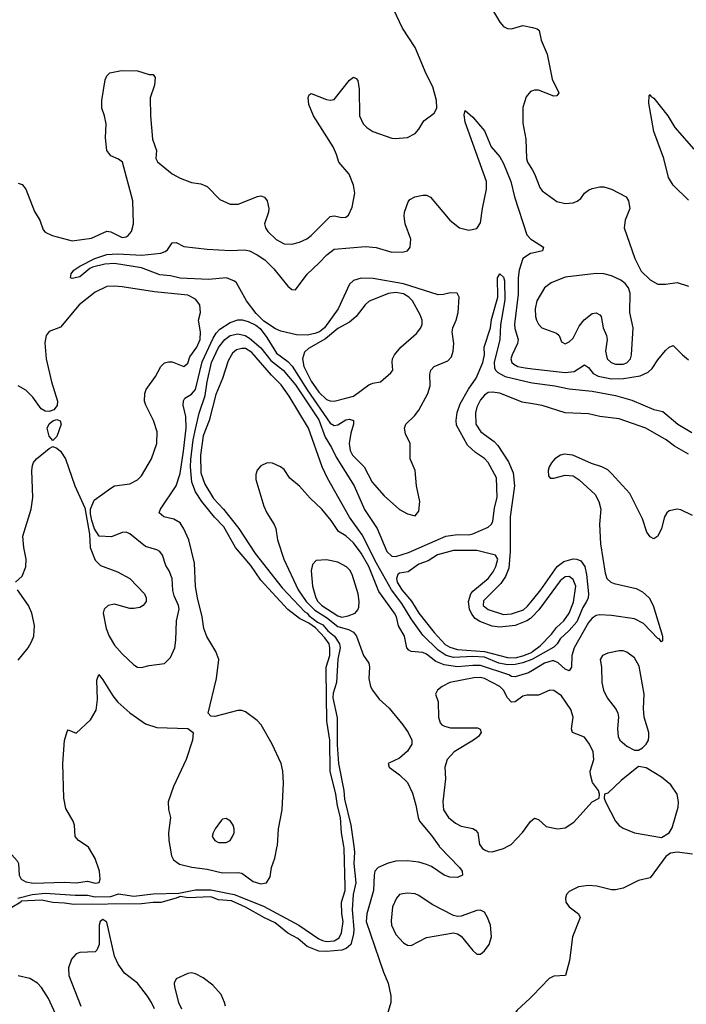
# Model space of a CAD drawing. Header units: inches. Extents: x 1449094 to 1618372, y 389908 to 534307.
# Tile 270 of 494: x 1597338 to 1600798, y 429180 to 434290. Entities that reach past the tile are written whole.
import ezdxf

# ---------------------------------------------------------------- set-up
doc = ezdxf.new("R2010")
doc.units = ezdxf.units.IN
doc.header["$MEASUREMENT"] = 0
for name, color, linetype in [('B5492', 7, 'Continuous'), ('B5493', 7, 'Continuous'), ('B6402', 7, 'Continuous'), ('B6403', 7, 'Continuous')]:
    doc.layers.add(name, color=color, linetype=linetype)

msp = doc.modelspace()

# ---------------------------------------------------------------- linework, layer by layer
at = {"layer": 'B5492', "color": 5}
for points, elevation in [([(1597256.8, 430000), (1597324.1, 429924.1), (1597331.8, 429910), (1597335.6, 429850), (1597344.8, 429830), (1597370, 429815.2), (1597410, 429809.1), (1597570, 429813.7), (1597630, 429810.8), (1597690, 429818.5), (1597730, 429808), (1597750, 429812.2), (1597754.7, 429830), (1597752, 429870), (1597730, 429937), (1597695, 429995), (1597687.7, 430000)], 440), ([(1599071.4, 430000), (1599075.4, 429970), (1599072.2, 429910), (1599083.2, 429810), (1599069.4, 429750), (1599063.1, 429670), (1599071.6, 429570), (1599070, 429544), (1599056.4, 429490), (1599032.8, 429470), (1599010, 429461.7), (1598930, 429454.1), (1598890, 429455.9), (1598830, 429480.3), (1598781.7, 429521.7), (1598729.9, 429549.9), (1598663.2, 429603.2), (1598608.4, 429628.4), (1598510, 429684.2), (1598437.4, 429717.4), (1598370, 429722.7), (1598330, 429737.5), (1598211.8, 429731.8), (1598170, 429739.7), (1598150.6, 429730), (1598070, 429708.5), (1598030, 429708.6), (1597970, 429700.9), (1597618, 429698), (1597570, 429705.6), (1597510, 429707.8), (1597450, 429720.3), (1597344.7, 429715.3), (1597343, 429710), (1597296.9, 429683.1)], 420), ([(1597327.6, 429730), (1597402, 429750), (1597470, 429757.4), (1597625.9, 429745.9), (1597690, 429746), (1597730, 429738.1), (1597810, 429739.8), (1597850, 429752.7), (1597930, 429740.5), (1598030, 429753.9), (1598164.1, 429755.9), (1598250, 429774.8), (1598330, 429773.5), (1598450.4, 429750), (1598603.6, 429690), (1598786.3, 429590), (1598890, 429519.2), (1598910, 429510.2), (1598930, 429505.2), (1598970.6, 429509.4), (1598995.9, 429524.1), (1599008.9, 429550), (1599016.8, 429610), (1599009.9, 429650), (1599008.2, 429710), (1599026.4, 429770), (1599027, 429790), (1599021.9, 429990), (1599020.1, 430000)], 420), ([(1598116.5, 430000), (1598125.4, 429950), (1598135.6, 429930), (1598167.6, 429907.6), (1598231.5, 429891.5), (1598310, 429881.1), (1598390, 429862.4), (1598470, 429863.7), (1598490, 429860.2), (1598550, 429817.3), (1598590, 429804.7), (1598619.3, 429810), (1598637.7, 429842.3), (1598645.6, 429890), (1598662, 429938), (1598675, 430000)], 440), ([(1599515, 430000), (1599517, 429997), (1599620.8, 429890), (1599634.9, 429870), (1599635.5, 429850), (1599610, 429837.2), (1599570, 429838.9), (1599541.3, 429850), (1599474.8, 429894.8), (1599450, 429905.9), (1599410, 429917.5), (1599350, 429925), (1599290, 429922.5), (1599250, 429912.1), (1599199.2, 429890), (1599182, 429870), (1599177.2, 429850), (1599174.9, 429770), (1599139.6, 429650), (1599135.7, 429610), (1599226, 429346), (1599250.5, 429290), (1599263.7, 429223.7), (1599263.9, 429190), (1599235, 429090)], 440), ([(1599731.5, 430000), (1599738.4, 429990), (1599750, 429981.7), (1599770, 429973.4), (1599790, 429971.7), (1599850, 429988.7), (1599870.9, 430000)], 460), ([(1598037, 429157), (1598022.6, 429190), (1598001.8, 429221.8), (1597949.7, 429290), (1597881.7, 429341.7), (1597848.2, 429388.2), (1597829.1, 429430), (1597790, 429605.4), (1597770, 429619.6), (1597755.6, 429610), (1597749.5, 429590), (1597750.2, 429490), (1597738.7, 429461.3), (1597730, 429452.7), (1597650, 429449.5), (1597630, 429442.7), (1597605.8, 429414.2), (1597590.4, 429370), (1597593.4, 429330), (1597654.4, 429170)], 440), ([(1597523, 429130), (1597487.1, 429210), (1597450, 429267.6), (1597430, 429289.7), (1597390, 429313), (1597330, 429328.2)], 440), ([(1598405.6, 429170), (1598401.6, 429190), (1598383.6, 429230), (1598339.5, 429279.5), (1598290, 429317.6), (1598250, 429338), (1598230, 429342.7), (1598210, 429339.3), (1598150, 429312.7), (1598139.3, 429290), (1598141.3, 429270), (1598162, 429190), (1598177.2, 429157.2)], 440), ([(1600000, 429224.6), (1599986, 429210), (1599919.5, 429150), (1599906, 429130), (1599906.3, 429110), (1599920.3, 429090), (1599994.6, 429034.6), (1600000, 429029.7)], 460)]:
    msp.add_lwpolyline(points, dxfattribs=dict(at, elevation=elevation))
at = {"layer": 'B5492', "color": 5, "elevation": 460}
msp.add_lwpolyline([(1599350, 429757.4), (1599326.1, 429753.9), (1599310, 429749.4), (1599293, 429730), (1599273.8, 429686.2), (1599266.3, 429613.7), (1599268, 429590), (1599290, 429542), (1599330, 429499.1), (1599350, 429486.7), (1599370, 429485.3), (1599450, 429527.4), (1599590, 429550.5), (1599610, 429546), (1599630, 429533), (1599690, 429459.1), (1599710, 429440.7), (1599730, 429440.7), (1599750, 429457.3), (1599774, 429490), (1599787.6, 429530), (1599781.1, 429590), (1599766.2, 429630), (1599750, 429657.4), (1599730, 429668.4), (1599710, 429667.4), (1599630, 429637.4), (1599610, 429635.1), (1599590, 429640.7), (1599478.2, 429698.2), (1599410, 429745.4), (1599390, 429753.7)], close=True, dxfattribs=at)
at = {"layer": 'B5493', "color": 5}
for points, elevation in [([(1597330, 433441.3), (1597350, 433434), (1597370.3, 433410), (1597413.9, 433293.9), (1597442.3, 433250), (1597459.9, 433199.9), (1597470, 433186.4), (1597506, 433170), (1597610, 433141.3), (1597710, 433156.6), (1597790, 433191.7), (1597810, 433189.4), (1597870, 433159.2), (1597890, 433162.8), (1597901.6, 433170), (1597917.2, 433190), (1597928.7, 433230), (1597924.4, 433350), (1597871.9, 433550), (1597850, 433566.6), (1597810, 433583.4), (1597789.5, 433610), (1597783.9, 433676.1), (1597786.2, 433750), (1597778.4, 433790), (1597764.1, 433830), (1597764.1, 433870), (1597782, 433978), (1597790, 433998.8), (1597805.4, 434014.6), (1597866, 434026), (1597950, 434024.7), (1598010, 434006), (1598030, 434004.7), (1598041, 433990), (1598038, 433950), (1598015.4, 433884.6), (1598016.4, 433790), (1598026.7, 433670), (1598047.8, 433610), (1598045.2, 433570), (1598052.8, 433552.8), (1598130, 433490.3), (1598170, 433466.5), (1598230, 433444), (1598278.3, 433438.3), (1598310, 433423.7), (1598377.4, 433357.4), (1598430, 433332.6), (1598472.3, 433332.3), (1598572.4, 433372.4), (1598590, 433375.9), (1598609.3, 433369.3), (1598622, 433350), (1598631, 433310), (1598629.1, 433290), (1598609.2, 433230), (1598613.8, 433210), (1598625.8, 433190), (1598669.5, 433149.5), (1598710, 433127.2), (1598750, 433123.9), (1598790, 433134.4), (1598827.9, 433152.1), (1598850, 433169.1), (1598950, 433267.6), (1598970, 433271.7), (1599010, 433263), (1599030, 433264), (1599044.4, 433275.6), (1599063.9, 433316.1), (1599076.9, 433390), (1599071, 433431), (1599047.4, 433487.4), (1598994.7, 433550), (1598983.1, 433590), (1598964.7, 433630), (1598862, 433790), (1598838.3, 433850), (1598834.5, 433885.5), (1598840.1, 433899.9), (1598850, 433907.3), (1598930, 433875.8), (1598950, 433872.4), (1598970, 433875.5), (1599050, 433976.3), (1599070, 433990.6), (1599084.5, 433984.5), (1599093.3, 433973.3), (1599100.3, 433930), (1599102, 433790), (1599120.3, 433750), (1599140.3, 433730), (1599170.5, 433710), (1599270, 433675.3), (1599286.7, 433673.3), (1599350, 433678), (1599390, 433698.7), (1599410, 433722.4), (1599435, 433765), (1599490, 433804.9), (1599502.7, 433830), (1599501, 433870), (1599482, 433942), (1599448.3, 434008.3), (1599390, 434145.1), (1599325.1, 434245.1), (1599250, 434405.6)], 460), ([(1599790, 434344.9), (1599830, 434277), (1599850, 434254.6), (1599870, 434244), (1599890, 434243.1), (1599950, 434260.4), (1600000, 434248.6)], 460), ([(1600000, 433919.9), (1599990, 433916.4), (1599966, 433890), (1599950, 433834), (1599950, 433752), (1599965.6, 433670), (1599968.5, 433570), (1599974.5, 433550), (1600000, 433508)], 460), ([(1598675, 430000), (1598675.8, 430004.2), (1598680.9, 430090), (1598700.7, 430190), (1598707.9, 430330), (1598703.7, 430390), (1598694.7, 430430), (1598649.1, 430530), (1598591.4, 430630), (1598570, 430652.3), (1598510, 430697.6), (1598490, 430704.7), (1598470, 430705.1), (1598350, 430674), (1598330, 430675.3), (1598315.3, 430690), (1598358.9, 430870), (1598370.7, 430970), (1598356.2, 431010), (1598309.2, 431089.2), (1598294.2, 431130), (1598285.3, 431190), (1598259.9, 431290), (1598250, 431349), (1598245.8, 431470), (1598215.1, 431590), (1598190, 431647.9), (1598170, 431679.4), (1598137.9, 431697.9), (1598086, 431710), (1598062.4, 431730), (1598068.3, 431750), (1598150, 431870.4), (1598170, 431934.9), (1598188.6, 432050), (1598201.3, 432170), (1598200.9, 432230), (1598186.8, 432290), (1598187.8, 432312.2), (1598194.2, 432325.8), (1598230, 432346.1), (1598250, 432370.9), (1598285.1, 432514.9), (1598342.8, 432637.2), (1598356.9, 432663.1), (1598376.6, 432683.4), (1598430, 432718.6), (1598470, 432732.7), (1598492.5, 432732.5), (1598523.8, 432723.8), (1598563.6, 432703.6), (1598586.5, 432686.5), (1598621, 432641), (1598670, 432558.7), (1598730, 432515.1), (1598751.7, 432491.7), (1598829.2, 432369.2), (1598950, 432195.1), (1598970, 432182.9), (1598990, 432187.3), (1599030, 432213.3), (1599050, 432216.3), (1599070.2, 432210), (1599070.9, 432190), (1599056.6, 432143.4), (1599048.7, 432090), (1599053.4, 432053.4), (1599064.7, 432030), (1599126.6, 431970), (1599167.9, 431890), (1599230, 431818.3), (1599310, 431747.8), (1599350, 431725.2), (1599390, 431715.3), (1599410, 431738.8), (1599414.6, 431790), (1599397.9, 431870), (1599390.6, 431950), (1599364.7, 432010), (1599363.9, 432090), (1599340.7, 432140.7), (1599335.3, 432170), (1599341.5, 432190), (1599387, 432233), (1599410, 432264), (1599457, 432350), (1599468.4, 432390), (1599466.8, 432450), (1599471.3, 432470), (1599489.8, 432490.2), (1599560.6, 432519.4), (1599579.3, 432540.7), (1599587.2, 432570), (1599590.8, 432609.2), (1599583.5, 432670), (1599585.6, 432690), (1599603.8, 432730), (1599614.2, 432770), (1599618.4, 432850), (1599608.7, 432870), (1599572.7, 432872.7), (1599537.3, 432862.7), (1599510, 432861.2), (1599330, 432919.4), (1599173.1, 432946.9), (1599110, 432948.4), (1599070, 432937), (1599050, 432916.8), (1598991.1, 432790), (1598920.6, 432690), (1598894.1, 432670), (1598870, 432660.4), (1598830, 432653.3), (1598773.9, 432653.9), (1598692.5, 432672.5), (1598665, 432685), (1598605.6, 432725.6), (1598565.4, 432765.4), (1598514.3, 432830), (1598463.7, 432923.7), (1598453.4, 432933.4), (1598412, 432950), (1598317.8, 432942.2), (1598170, 432948.8), (1598119.9, 432959.9), (1598065.4, 432965.4), (1597970, 433001.1), (1597830, 433025), (1597778.9, 433021.1), (1597715.1, 433004.9), (1597700.9, 432999.1), (1597650, 432955.1), (1597610, 432947.3), (1597602, 432950), (1597604, 432970), (1597619.5, 432990), (1597649.6, 433010), (1597727.6, 433050), (1597790, 433071.5), (1597845, 433075), (1597971.6, 433068.4), (1598070, 433078.2), (1598093.5, 433086.5), (1598104.6, 433095.4), (1598130, 433132.4), (1598150, 433133.7), (1598190, 433112.4), (1598310, 433098.7), (1598432.1, 433092.1), (1598505.1, 433094.9), (1598530, 433090.2), (1598570, 433070.2), (1598610, 433042.7), (1598656.4, 432996.4), (1598730, 432907.1), (1598750, 432888.9), (1598770, 432888.5), (1598830, 432969.2), (1598892.8, 433027.2), (1598931.5, 433070), (1598970, 433098.5), (1599133.4, 433113.4), (1599187.4, 433107.4), (1599270, 433083.2), (1599330, 433085.4), (1599350, 433090.4), (1599365.4, 433110), (1599368.4, 433150), (1599339.3, 433230), (1599333.1, 433270), (1599334.7, 433290), (1599354.7, 433345.3), (1599363, 433357), (1599388.7, 433370), (1599430, 433379.5), (1599450, 433378.7), (1599470, 433368.7), (1599570, 433249.1), (1599621.3, 433210), (1599670, 433197.7), (1599710, 433206.4), (1599730, 433234.8), (1599739.4, 433310), (1599760.8, 433410), (1599760.6, 433450), (1599650, 433757.2), (1599644.7, 433795.3), (1599650, 433818.8), (1599690, 433784.4), (1599750, 433712.7), (1599785.8, 433630), (1599830, 433577.3), (1599850, 433543.6), (1599887.1, 433450), (1599906.8, 433370), (1599970, 433173.7), (1599990.8, 433150.8), (1600000, 433145.1)], 440), ([(1600000, 433078.5), (1599990, 433076.3), (1599950.1, 433050), (1599930.1, 432990), (1599925.3, 432950), (1599925.9, 432865.9), (1599906.3, 432710), (1599907.6, 432687.6), (1599924.8, 432630), (1599922.7, 432610), (1599893.5, 432550), (1599888.1, 432530), (1599892.4, 432510), (1599902.2, 432502.2), (1599923.7, 432490), (1599962.1, 432482.1), (1600000, 432477.7)], 440), ([(1599020.1, 430000), (1599008.1, 430070), (1599002.8, 430150), (1598987.6, 430210), (1598979.6, 430270), (1598948.8, 430390), (1598946.8, 430550), (1598931.2, 430650), (1598928.2, 430910), (1598928.8, 430930), (1598947.2, 430990), (1598948.2, 431030), (1598943.4, 431050), (1598922.2, 431082.2), (1598873.4, 431133.4), (1598838.4, 431158.4), (1598790, 431182.9), (1598728.8, 431228.8), (1598590, 431381.8), (1598537.8, 431457.8), (1598457.5, 431550), (1598397.9, 431657.9), (1598348.6, 431708.6), (1598282.9, 431790), (1598250, 431839.7), (1598230.5, 431890), (1598224.8, 431970), (1598226.7, 432006.7), (1598237.6, 432110), (1598250, 432165.3), (1598270, 432248.5), (1598300.9, 432339.1), (1598310, 432410.4), (1598333.6, 432510), (1598370, 432589.3), (1598402.7, 432630), (1598430, 432650.1), (1598470, 432658.8), (1598507.9, 432650), (1598530, 432636.2), (1598590, 432587.5), (1598640.8, 432520.8), (1598705, 432470), (1598770, 432393.9), (1598890, 432213.3), (1598923.5, 432123.5), (1598956.3, 432070), (1598980.1, 432020.1), (1599074.3, 431870), (1599128, 431748), (1599193.5, 431650), (1599244.3, 431530), (1599270, 431505.4), (1599290, 431504.6), (1599355.2, 431524.8), (1599550, 431610.1), (1599610, 431617.9), (1599670, 431616.8), (1599690, 431621.2), (1599770, 431655.4), (1599785.3, 431670), (1599793.9, 431686.1), (1599802.9, 431757.1), (1599815.8, 431810), (1599812.2, 431912.2), (1599770, 431992.5), (1599750, 432012.2), (1599703.6, 432043.6), (1599662.3, 432082.3), (1599605.2, 432185.2), (1599602.6, 432210), (1599608.7, 432251.3), (1599624.3, 432295.7), (1599667, 432373), (1599707.8, 432430), (1599741.2, 432510), (1599749.7, 432550), (1599748.5, 432590), (1599781, 432690), (1599786.5, 432733.5), (1599820.4, 432850), (1599818, 432950), (1599829.5, 432970.5), (1599850, 432953), (1599854.5, 432934.5), (1599856.4, 432836.4), (1599833.2, 432706.8), (1599829.5, 432630), (1599801.2, 432510), (1599802.6, 432482.6), (1599807.9, 432470), (1599819.3, 432459.3), (1599858.6, 432438.6), (1599990, 432407.2), (1600000, 432405.8)], 420), ([(1597315.1, 431370), (1597350, 431401.6), (1597369.8, 431450.2), (1597370.8, 431490), (1597358.7, 431550), (1597354, 431610), (1597396.4, 431750), (1597406.2, 431810), (1597400.7, 431950), (1597404.4, 431975.6), (1597410, 431991), (1597425.2, 432010), (1597490, 432064.7), (1597510, 432074), (1597530, 432066), (1597550, 432051), (1597574.9, 432010), (1597624.2, 431870), (1597676.4, 431756.4), (1597699.5, 431619.5), (1597703.1, 431550), (1597730, 431484), (1597757.8, 431457.8), (1597844.8, 431424.8), (1597909.2, 431389.2), (1597986, 431310), (1597993.4, 431290), (1597994, 431270), (1597978.8, 431250), (1597960.9, 431239.1), (1597930, 431233.3), (1597910, 431234.7), (1597830, 431256), (1597797.3, 431250), (1597777, 431230), (1597770.3, 431209.7), (1597786.4, 431130), (1597802.2, 431090), (1597830, 431043.6), (1597870, 430998.9), (1597930, 430941.6), (1597950, 430928.7), (1597970, 430927.2), (1598010, 430938.7), (1598090, 430948.5), (1598121, 430979), (1598143.1, 431030), (1598148.6, 431070), (1598150.9, 431170), (1598165.5, 431230), (1598162.6, 431250), (1598139.9, 431299.9), (1598132.2, 431327.8), (1598129.7, 431390), (1598113.5, 431430), (1598096.6, 431456.6), (1598078.3, 431510), (1598064.5, 431530), (1598050, 431538.3), (1597990, 431555.6), (1597910, 431622.2), (1597890, 431630.7), (1597870, 431628.4), (1597813.8, 431606.2), (1597749.5, 431609.5), (1597726.8, 431646.8), (1597711.6, 431690), (1597705.2, 431725.2), (1597706, 431750), (1597724, 431796), (1597810, 431858.7), (1597830.2, 431870.2), (1597910, 431880.3), (1597950, 431900.9), (1597970, 431922.3), (1598022.3, 432010), (1598048.8, 432090), (1598050.9, 432150), (1598032.9, 432210), (1597991.7, 432290), (1597986, 432310), (1597986.8, 432350), (1597994, 432370), (1598042, 432438), (1598069.9, 432490.1), (1598090, 432508.5), (1598110, 432514.3), (1598130, 432513.8), (1598190, 432490.3), (1598210, 432508), (1598220.3, 432539.7), (1598256.9, 432590), (1598274.7, 432630), (1598276.4, 432670), (1598265, 432730), (1598275.4, 432770), (1598272.7, 432810), (1598250, 432839.9), (1598210, 432859.6), (1598037.7, 432877.7), (1597870, 432903.9), (1597827.6, 432907.6), (1597790, 432904.4), (1597730, 432875.8), (1597646.6, 432810), (1597550, 432694.7), (1597490, 432671.5), (1597475.3, 432650), (1597467.9, 432612.1), (1597475.2, 432530), (1597503.2, 432410), (1597534, 432310), (1597531.7, 432288.3), (1597514.4, 432265.6), (1597490, 432256.4), (1597470, 432258.3), (1597449.8, 432269.8), (1597405.6, 432330), (1597370, 432367.3), (1597330, 432389.6)], 460), ([(1600000, 430971.9), (1599996.5, 430970), (1599950, 430951.7), (1599910, 430943), (1599870, 430940.9), (1599825.8, 430950), (1599750, 430981.4), (1599690, 430985.3), (1599590, 430979.4), (1599551.8, 430990), (1599510, 431018), (1599430, 431095.3), (1599370, 431180.5), (1599320.6, 431260.6), (1599267.1, 431330), (1599189.4, 431470), (1599115.7, 431615.7), (1599050, 431707.4), (1598935.3, 431910), (1598908.3, 431970), (1598837.3, 432170), (1598735.7, 432335.7), (1598694.4, 432394.4), (1598644.3, 432444.3), (1598543.2, 432563.2), (1598510, 432582.7), (1598490, 432584.1), (1598462.8, 432577.2), (1598441.5, 432558.5), (1598420, 432520), (1598390, 432428), (1598355.6, 432344.4), (1598321.1, 432210), (1598290.7, 432130), (1598276.6, 432030), (1598277.9, 431937.9), (1598299.5, 431879.5), (1598344.5, 431804.5), (1598396.1, 431750), (1598474.6, 431650), (1598559.4, 431519.4), (1598700.8, 431340.8), (1598817.1, 431217.1), (1598830, 431210.4), (1598838.5, 431198.5), (1598882.9, 431162.9), (1598911, 431150), (1598938.1, 431118.1), (1598972, 431090), (1598997.4, 431050), (1599001.4, 431030), (1598989.4, 430970.6), (1598982.6, 430850), (1598965.4, 430794.6), (1598963.7, 430770), (1598986.4, 430666.4), (1598985.9, 430525.9), (1598993.4, 430430), (1599021, 430290), (1599024.1, 430244.1), (1599056.8, 430110), (1599071.4, 430000)], 420), ([(1600000, 432296.2), (1599945.5, 432305.5), (1599830, 432352.1), (1599790, 432357.3), (1599770, 432354.7), (1599750, 432341.5), (1599730, 432317.2), (1599710, 432278.4), (1599703.9, 432250), (1599706.4, 432190), (1599731.3, 432150), (1599800.4, 432100.4), (1599819.8, 432079.8), (1599875.2, 431995.2), (1599898.8, 431938.8), (1599906.2, 431870), (1599884.4, 431710), (1599883.3, 431530), (1599877, 431443), (1599859.5, 431400.5), (1599836.1, 431363.9), (1599746.2, 431273.8), (1599743.8, 431250), (1599769.1, 431229.1), (1599850, 431202.9), (1599890, 431205.6), (1599952.3, 431227.7), (1599974.2, 431245.8), (1600000, 431277.6)], 420), ([(1600000, 430912.5), (1599979.7, 430900.3), (1599910, 430879.2), (1599890, 430881.8), (1599876.1, 430890), (1599730, 430938.1), (1599690, 430939), (1599610, 430930.6), (1599542, 430942), (1599498.4, 430958.4), (1599450, 430996.2), (1599430, 431005), (1599370.7, 431010.7), (1599357.8, 431017.8), (1599347.2, 431030), (1599336.1, 431090), (1599304.3, 431144.3), (1599293.2, 431190), (1599283.9, 431210), (1599202.7, 431322.7), (1599150, 431451.3), (1599110, 431520.7), (1599070, 431575.2), (1599030, 431611), (1598993.2, 431633.2), (1598954.6, 431690), (1598906.2, 431750), (1598845.9, 431805.9), (1598790, 431869.7), (1598740.7, 431910), (1598710, 431954.5), (1598692.3, 431970), (1598650, 431987.8), (1598622, 431990), (1598590, 431975.1), (1598570, 431952), (1598562.8, 431930), (1598564.2, 431904.2), (1598604.7, 431764.7), (1598620.2, 431730), (1598659.4, 431670), (1598667.2, 431650), (1598676.2, 431590), (1598708.6, 431490), (1598783.7, 431330), (1598825.5, 431270), (1598870, 431225), (1598930, 431187.1), (1598990, 431140.4), (1599044.4, 431124.4), (1599071, 431111), (1599086.7, 431090), (1599123.2, 430990), (1599149.5, 430949.5), (1599153.4, 430930), (1599150.1, 430870), (1599159.5, 430830), (1599169.5, 430810), (1599203.3, 430763.3), (1599256, 430716), (1599326, 430630), (1599354, 430590), (1599374, 430550), (1599372.9, 430530), (1599350, 430493.6), (1599310, 430457), (1599251.3, 430430), (1599256, 430410), (1599310, 430370.8), (1599351.4, 430331.4), (1599376.4, 430276.4), (1599394.1, 430214.1), (1599405.5, 430150), (1599413.8, 430130), (1599475.7, 430055.7), (1599515, 430000)], 440), ([(1600000, 431192.8), (1599990, 431182.4), (1599970.8, 431169.2), (1599910, 431146.3), (1599830, 431137.2), (1599790, 431142.4), (1599726.7, 431166.7), (1599701.8, 431181.8), (1599684.1, 431204.1), (1599672.1, 431230), (1599667.9, 431270), (1599680.2, 431310), (1599690, 431323.8), (1599770.3, 431389.7), (1599795.2, 431424.8), (1599810, 431452.4), (1599818.9, 431490), (1599808, 431510), (1599710, 431535.7), (1599590, 431535.2), (1599506.8, 431513.2), (1599458.4, 431481.6), (1599410, 431464.1), (1599354.9, 431425.1), (1599310, 431417.3), (1599300.7, 431410), (1599293.2, 431390), (1599296.8, 431370), (1599320.9, 431330), (1599371.7, 431271.7), (1599410, 431210.2), (1599489.1, 431109.1), (1599546.4, 431046.4), (1599570, 431033.5), (1599610, 431021.1), (1599750, 431010.1), (1599870, 430979.1), (1599910, 430977.3), (1599950, 430989.2), (1599993.8, 431006.2), (1600000, 431010.7)], 420), ([(1597330, 430966.5), (1597380.9, 431030), (1597399.7, 431060.3), (1597410.9, 431090), (1597414.2, 431145.8), (1597401.1, 431210), (1597383.8, 431250), (1597325.4, 431330)], 460), ([(1597687.7, 430000), (1597642.9, 430030), (1597626, 430050), (1597621.7, 430110), (1597615.6, 430130), (1597576.9, 430196.9), (1597566.3, 430250), (1597561.4, 430430), (1597570.9, 430549.1), (1597584.4, 430595.6), (1597590, 430604), (1597630, 430587.3), (1597704.5, 430655.5), (1597733.8, 430706.2), (1597741.8, 430761.8), (1597738, 430862), (1597748.4, 430891.6), (1597770, 430864), (1597820.3, 430780.3), (1597847.6, 430747.6), (1597910, 430692), (1597990, 430635.5), (1598050, 430617.1), (1598210.6, 430610.6), (1598238, 430590), (1598234.8, 430550), (1598202.4, 430450), (1598136.2, 430310), (1598109.1, 430230), (1598110.2, 430190.2), (1598120.3, 430150), (1598110.7, 430070), (1598111.1, 430030), (1598116.5, 430000)], 440), ([(1600000, 430783.8), (1599970, 430783.5), (1599950, 430778.2), (1599910, 430749.8), (1599890, 430748.5), (1599870, 430770.9), (1599848.4, 430810), (1599830, 430829.8), (1599750, 430870.4), (1599730, 430875.4), (1599694.9, 430874.9), (1599570.4, 430850), (1599530.3, 430830), (1599506.7, 430810), (1599495.8, 430790), (1599510.2, 430750), (1599512.6, 430670), (1599520.8, 430640.8), (1599528.9, 430630), (1599542.7, 430622.7), (1599574.6, 430614.6), (1599714.4, 430614.4), (1599728.5, 430608.5), (1599733.4, 430590), (1599719.5, 430570), (1599693.4, 430550), (1599593.6, 430490), (1599556.2, 430450), (1599544.5, 430410), (1599547.8, 430350), (1599533.8, 430230), (1599537.1, 430190), (1599562.9, 430150), (1599599.3, 430119.3), (1599630, 430104.3), (1599690, 430092.9), (1599704.2, 430084.2), (1599715.3, 430070), (1599724.6, 430010), (1599731.5, 430000)], 460), ([(1599870.9, 430000), (1599889.3, 430010), (1599948.6, 430071.4), (1599990, 430128), (1600000, 430136.7)], 460)]:
    msp.add_lwpolyline(points, dxfattribs=dict(at, elevation=elevation))
at = {"layer": 'B5493', "color": 5, "elevation": 460}
for points in [[(1599290, 432873.4), (1599251.7, 432868.3), (1599151.4, 432828.6), (1599130.5, 432809.5), (1599084.8, 432750), (1599050, 432719.2), (1598990, 432687.1), (1598926, 432634), (1598836.1, 432583.9), (1598815.6, 432564.4), (1598805.2, 432530), (1598812.9, 432490), (1598850, 432414.2), (1598890, 432357.2), (1598930, 432319.1), (1598950, 432311), (1598970, 432310.5), (1599030, 432325.1), (1599070, 432335.8), (1599150, 432395.5), (1599170, 432403.6), (1599210, 432410.3), (1599263.8, 432456.2), (1599275.3, 432470), (1599271.6, 432511.6), (1599273.6, 432530), (1599283.4, 432550), (1599316.1, 432590), (1599398.2, 432661.8), (1599420.4, 432690), (1599426.8, 432710), (1599426.8, 432730), (1599417.2, 432757.2), (1599376.7, 432830), (1599358.1, 432850), (1599330, 432867.7)], [(1597510, 432106), (1597490, 432128), (1597479.5, 432170), (1597490, 432193), (1597510, 432207.7), (1597530, 432214.4), (1597547.3, 432207.3), (1597552.7, 432190), (1597530, 432126)], [(1598930, 431486.4), (1598876.2, 431483.8), (1598857.5, 431462.5), (1598851.2, 431428.8), (1598858.3, 431350), (1598874.7, 431290), (1598886.2, 431270), (1598906.4, 431250), (1598990, 431196.1), (1599010, 431189.7), (1599043.6, 431196.4), (1599078.9, 431210), (1599093.6, 431226.4), (1599098.8, 431241.2), (1599100.3, 431270), (1599094, 431310), (1599064.4, 431410), (1599052.1, 431432.1), (1599033.7, 431450), (1598990, 431474)], [(1598410, 430143.7), (1598390, 430140.9), (1598385.3, 430134.7), (1598352.4, 430090), (1598341.6, 430070), (1598337.3, 430050), (1598350.5, 430030.5), (1598370, 430019.1), (1598410, 430020.4), (1598430, 430030.7), (1598442.9, 430050), (1598451.3, 430070), (1598451.5, 430090), (1598446.6, 430110), (1598432.7, 430130)]]:
    msp.add_lwpolyline(points, close=True, dxfattribs=at)
at = {"layer": 'B6402', "color": 5, "elevation": 460}
msp.add_lwpolyline([(1600830, 429959.3), (1600750, 429969.4), (1600716.3, 429963.7), (1600692.3, 429947.7), (1600610, 429836), (1600550, 429822), (1600470, 429782.4), (1600430, 429773.3), (1600410, 429773.6), (1600333.8, 429793.8), (1600290, 429796.8), (1600238.8, 429790), (1600190, 429765.6), (1600177, 429750), (1600170.4, 429730), (1600172.4, 429710), (1600190, 429685.5), (1600238.8, 429650), (1600248, 429630), (1600207.6, 429530), (1600192.5, 429407.5), (1600170.5, 429330), (1600110, 429325.1), (1600085.8, 429314.2), (1600000, 429224.6)], dxfattribs=at)
at = {"layer": 'B6403', "color": 5}
for points, elevation in [([(1600000, 434248.6), (1600023.1, 434243.1), (1600034.4, 434234.4), (1600043.9, 434183.9), (1600075.6, 434110), (1600101.3, 433981.3), (1600135.8, 433910), (1600125.8, 433894.2), (1600110, 433893), (1600030, 433923.1), (1600010, 433923.5), (1600000, 433919.9)], 460), ([(1600810, 433352.4), (1600730.5, 433430.5), (1600706, 433470), (1600681.7, 433570), (1600629.6, 433710), (1600604.2, 433855.8), (1600604.7, 433895.3), (1600610, 433902), (1600613.4, 433893.4), (1600630, 433882.8), (1600702.4, 433790), (1600738.4, 433730), (1600837.1, 433617.1)], 460), ([(1600000, 433508), (1600010.9, 433490), (1600038.2, 433418.2), (1600050, 433402), (1600125.4, 433345.4), (1600170, 433335.8), (1600210, 433339.1), (1600232.3, 433347.7), (1600250, 433361), (1600269.4, 433390), (1600290, 433404.4), (1600310, 433413.7), (1600350, 433422.4), (1600370, 433421.6), (1600410, 433410.3), (1600486.8, 433370), (1600498, 433350), (1600504.4, 433310), (1600481.1, 433250), (1600476, 433210), (1600531, 433051), (1600564.6, 432984.6), (1600610, 432939.6), (1600650, 432917.8), (1600690, 432916.3), (1600750, 432925.8), (1600810, 432906)], 460), ([(1600000, 433145.1), (1600057.1, 433110), (1600051.3, 433090), (1600000, 433078.5)], 440), ([(1600000, 432477.7), (1600170, 432457.9), (1600215.9, 432464.1), (1600270, 432498.8), (1600290, 432484.3), (1600313.9, 432453.9), (1600340.1, 432440.1), (1600410, 432426.2), (1600472.3, 432427.7), (1600558.1, 432441.9), (1600600.3, 432459.7), (1600620.6, 432479.4), (1600650, 432524.2), (1600690, 432572.2), (1600710, 432590.6), (1600730, 432598), (1600778, 432550), (1600810, 432525.2)], 440), ([(1600000, 432405.8), (1600114.8, 432390), (1600190, 432374), (1600310, 432362.6), (1600430, 432338.7), (1600515, 432315), (1600630, 432267.4), (1600676.5, 432256.5), (1600755, 432190), (1600827.5, 432147.5)], 420), ([(1600810, 432034.6), (1600736.1, 432076.1), (1600694, 432110), (1600587.6, 432170), (1600450, 432217.5), (1600350, 432230.5), (1600290, 432244.7), (1600169.9, 432249.9), (1600050, 432287.8), (1600000, 432296.2)], 420), ([(1600830, 431717.2), (1600770, 431746.2), (1600750, 431749.8), (1600710, 431740.5), (1600696.4, 431730), (1600684.2, 431710), (1600670.2, 431649.8), (1600650.4, 431610), (1600630, 431595.6), (1600610, 431606), (1600594, 431630), (1600570, 431699.5), (1600505.1, 431830), (1600410, 431935.1), (1600390, 431952.8), (1600359.3, 431970), (1600306, 431986), (1600209.5, 432030), (1600164.6, 432035.4), (1600144.4, 432030), (1600116.4, 432010), (1600098, 431990), (1600086.4, 431970), (1600081.6, 431950), (1600082.5, 431922.5), (1600090.8, 431910.8), (1600110, 431910.6), (1600170, 431926), (1600210, 431921.8), (1600241.2, 431901.2), (1600325.8, 431825.8), (1600344, 431790), (1600354, 431750), (1600347.6, 431672.4), (1600352.9, 431570), (1600377.7, 431417.7), (1600386.4, 431390), (1600406, 431370), (1600422.9, 431362.9), (1600537.9, 431337.9), (1600570, 431320.1), (1600605.4, 431290), (1600626.8, 431250), (1600674.6, 431090), (1600674.2, 431065.8), (1600670, 431061.2), (1600656.6, 431076.6), (1600650, 431077.6), (1600576.1, 431156.1), (1600530, 431180.5), (1600410, 431197.9), (1600350, 431201), (1600330, 431197.3), (1600310, 431184.3), (1600290, 431161.1), (1600215.9, 431030), (1600203.7, 430990), (1600201.4, 430930), (1600190, 430911.1), (1600170, 430919.1), (1600132.4, 430952.4), (1600110, 430962.7), (1600102, 430962), (1600062.7, 430950), (1600000, 430912.5)], 440), ([(1600000, 431277.6), (1600042.6, 431330), (1600127.8, 431452.2), (1600161.7, 431478.3), (1600210, 431492.1), (1600230, 431490.1), (1600250, 431481.2), (1600271.6, 431451.6), (1600280.5, 431410), (1600289.6, 431310), (1600288.3, 431290), (1600280.4, 431270), (1600261.2, 431238.8), (1600230, 431165.3), (1600190, 431119.9), (1600143, 431077), (1600126.9, 431050), (1600110, 431033.1), (1600000, 430971.9)], 420), ([(1600000, 431010.7), (1600040, 431040), (1600098.8, 431101.2), (1600124.9, 431135.1), (1600162.9, 431170), (1600190.4, 431209.6), (1600212.8, 431267.2), (1600225.2, 431350), (1600210, 431384.5), (1600190, 431400.7), (1600170, 431399.1), (1600143.1, 431376.9), (1600033, 431227), (1600000, 431192.8)], 420), ([(1600000, 430136.7), (1600010, 430145.5), (1600030, 430138.4), (1600070, 430102.6), (1600130, 430090.3), (1600170, 430095.6), (1600214.7, 430125.3), (1600310, 430231), (1600346, 430250), (1600348, 430270), (1600342, 430290), (1600311.7, 430331.7), (1600300.7, 430370), (1600299.6, 430390), (1600318.7, 430450), (1600314, 430490), (1600296.4, 430530), (1600270, 430566), (1600207.6, 430590), (1600202.7, 430610), (1600211.3, 430670), (1600199.4, 430710), (1600150, 430780.9), (1600110, 430808.6), (1600089.6, 430809.6), (1600030, 430784.1), (1600000, 430783.8)], 460)]:
    msp.add_lwpolyline(points, dxfattribs=dict(at, elevation=elevation))
at = {"layer": 'B6403', "color": 5, "elevation": 460}
for points in [[(1600330, 432972.6), (1600170, 432952.7), (1600096, 432924), (1600061.5, 432898.5), (1600022, 432830), (1600013.4, 432790), (1600015.2, 432750), (1600021.2, 432730), (1600030.2, 432710), (1600048.9, 432690), (1600123.6, 432663.6), (1600138.4, 432650), (1600150, 432618), (1600170, 432608), (1600190, 432618.4), (1600210, 432637.6), (1600241.3, 432698.7), (1600267.1, 432732.9), (1600310, 432764.4), (1600330, 432768.9), (1600350, 432758.4), (1600355.6, 432750), (1600366.2, 432690), (1600383.2, 432650), (1600386.9, 432630), (1600378.2, 432570), (1600387.6, 432530), (1600407.6, 432510), (1600430, 432501.9), (1600470, 432501.5), (1600490, 432508.1), (1600508.7, 432530), (1600513, 432550), (1600522.4, 432690), (1600505, 432770), (1600506.4, 432870), (1600498.3, 432898.3), (1600481.1, 432921.1), (1600458, 432938), (1600410, 432960.7), (1600370, 432971.3)], [(1600450, 431015.1), (1600390, 431002.9), (1600362.8, 430990), (1600350.7, 430970), (1600358.4, 430930), (1600360.3, 430850), (1600369.1, 430810), (1600387.9, 430770), (1600434, 430710), (1600442.6, 430690), (1600447, 430670), (1600441.3, 430610), (1600444.9, 430570), (1600453.4, 430550), (1600490, 430519.1), (1600530, 430498.8), (1600550, 430498.8), (1600570, 430510.7), (1600590, 430530.7), (1600601.6, 430550), (1600604.2, 430570), (1600603.6, 430590), (1600579.7, 430670), (1600575.4, 430715.4), (1600579.8, 430790), (1600554, 430934), (1600530, 430977.6), (1600490, 431008), (1600470, 431014.7)], [(1600550, 430414), (1600459.3, 430340.7), (1600390, 430275.3), (1600374, 430270), (1600372, 430250), (1600378, 430230), (1600430.3, 430130.3), (1600450, 430107.7), (1600470, 430093.4), (1600530, 430070.6), (1600670, 430046), (1600709.4, 430070.6), (1600724.5, 430095.5), (1600756.3, 430203.7), (1600758.4, 430230), (1600750.7, 430270), (1600718.4, 430318.4), (1600670, 430358.3), (1600590, 430407)]]:
    msp.add_lwpolyline(points, close=True, dxfattribs=at)

doc.saveas('drawing.dxf')
